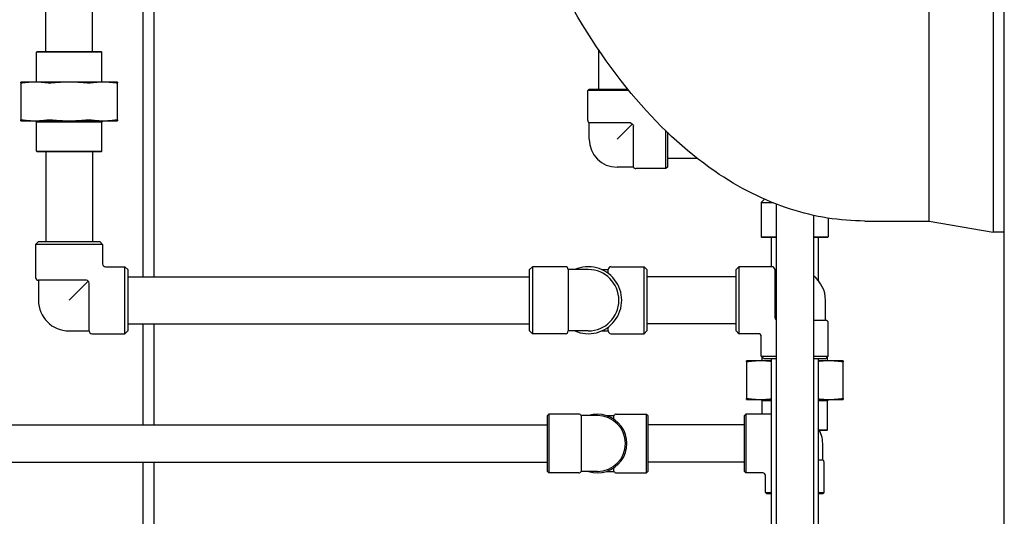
# Model space of a CAD drawing. Header units: inches. Extents: x 24 to 1128, y -58 to 748.
# Tile 275 of 656: x 472 to 494, y 284 to 295. Entities that reach past the tile are written whole.
import ezdxf

# ---------------------------------------------------------------- set-up
doc = ezdxf.new("R2010")
doc.units = ezdxf.units.IN
doc.header["$LTSCALE"] = 32
doc.header["$MEASUREMENT"] = 0
doc.layers.add('Visible (ANSI)', color=7, linetype='Continuous', lineweight=30)

msp = doc.modelspace()

# ---------------------------------------------------------------- linework, layer by layer
at = {"layer": 'Visible (ANSI)'}
for p, q in [((494.28063, 185.86817), (494.28063, 333.73367)), ((494.03261, 328.54617), (494.03261, 290.54617)), ((492.59548, 290.79617), (492.59548, 328.29617)), ((492.59548, 290.79617), (492.59548, 309.54617)), ((494.03261, 309.54617), (494.03261, 290.54617)), ((472.81733, 294.59617), (472.81733, 296.48367)), ((473.86733, 294.59617), (473.86733, 296.48367)), ((475.24154, 296.14688), (475.24154, 289.54617)), ((474.99154, 295.96863), (474.99154, 289.54617)), ((472.62671, 294.59617), (472.61108, 294.58054)), ((474.07358, 294.58054), (472.61108, 294.58054)), ((472.61108, 293.90717), (472.61108, 294.58054)), ((472.62671, 294.59617), (474.05796, 294.59617)), ((474.05796, 294.59617), (474.07358, 294.58054)), ((474.07358, 293.90717), (474.07358, 294.58054)), ((485.19159, 294.64089), (485.19159, 293.75158)), ((472.57866, 293.90717), (472.26233, 293.90717)), ((472.26233, 293.88837), (472.26233, 293.05997)), ((473.34233, 293.90717), (472.57866, 293.90717)), ((474.10601, 293.90717), (473.34233, 293.90717)), ((474.42233, 293.90717), (474.10601, 293.90717)), ((474.42233, 293.05997), (474.42233, 293.88837)), ((484.98659, 293.75158), (484.95534, 293.72033)), ((485.87545, 293.72033), (484.95534, 293.72033)), ((484.95534, 293.04608), (484.95534, 293.72033)), ((484.98659, 293.75158), (485.85001, 293.75158)), ((472.26233, 293.04117), (472.57866, 293.04117)), ((472.57866, 293.04117), (473.34233, 293.04117)), ((472.60983, 293.01117), (472.57983, 293.04117)), ((474.07483, 293.01117), (472.60983, 293.01117)), ((472.60983, 292.36179), (472.60983, 293.01117)), ((473.34233, 293.04117), (474.10601, 293.04117)), ((474.07483, 293.01117), (474.10483, 293.04117)), ((474.07483, 292.36179), (474.07483, 293.01117)), ((474.10601, 293.04117), (474.42233, 293.04117)), ((485.90802, 292.99195), (484.98659, 292.99195)), ((484.98659, 292.62658), (484.98659, 292.99195)), ((485.61159, 292.62658), (485.95097, 292.96595)), ((485.97696, 292.00158), (485.97696, 292.923)), ((486.70534, 291.97033), (486.70534, 292.81276)), ((486.73659, 292.78258), (486.73659, 292.00158)), ((472.60983, 292.36179), (474.07483, 292.36179)), ((472.62546, 292.34617), (472.60983, 292.36179)), ((474.05921, 292.34617), (472.62546, 292.34617)), ((472.81733, 292.34617), (472.81733, 290.33367)), ((473.86733, 292.34617), (473.86733, 290.33367)), ((474.05921, 292.34617), (474.07483, 292.36179)), ((486.73659, 292.20658), (487.39672, 292.20658)), ((485.97696, 292.00158), (485.61159, 292.00158)), ((486.70534, 291.97033), (486.03109, 291.97033)), ((486.73659, 292.00158), (486.70534, 291.97033)), ((488.9129, 291.28313), (488.83909, 291.20933)), ((488.83909, 291.20933), (489.08729, 291.20933)), ((488.83909, 291.20933), (488.83909, 290.4437)), ((489.16909, 291.17688), (489.16909, 266.54617)), ((490.00909, 290.9219), (490.00909, 266.54617)), ((490.33909, 290.8598), (490.33909, 290.4437)), ((491.15563, 290.79617), (492.59548, 290.79617)), ((492.59548, 290.79617), (494.03261, 290.54617)), ((488.83909, 290.4437), (489.16909, 290.4437)), ((488.85472, 290.42808), (488.83909, 290.4437)), ((489.16909, 290.42808), (488.85472, 290.42808)), ((489.06409, 290.42808), (489.06409, 289.77117)), ((490.00909, 290.4437), (490.33909, 290.4437)), ((490.32347, 290.42808), (490.00909, 290.42808)), ((490.11409, 290.42808), (490.11409, 289.46505)), ((490.32347, 290.42808), (490.33909, 290.4437)), ((494.28063, 290.54617), (494.03261, 290.54617)), ((472.65483, 290.33367), (472.59233, 290.27117)), ((474.09233, 290.27117), (472.59233, 290.27117)), ((472.59233, 290.27117), (472.59233, 289.53117)), ((472.65483, 290.33367), (474.02983, 290.33367)), ((474.02983, 290.33367), (474.09233, 290.27117)), ((474.09233, 290.27117), (474.09233, 289.83367)), ((474.15483, 289.77117), (474.59233, 289.77117)), ((474.59233, 288.27117), (474.59233, 289.77117)), ((474.65483, 289.70867), (474.59233, 289.77117)), ((474.65483, 289.70867), (474.65483, 288.33367)), ((483.65159, 289.70867), (483.71409, 289.77117)), ((483.65159, 288.33367), (483.65159, 289.70867)), ((483.71409, 289.77117), (483.71409, 288.27117)), ((484.45409, 289.77117), (483.71409, 289.77117)), ((484.51659, 289.70867), (484.51659, 288.33367)), ((484.96409, 289.70867), (484.51659, 289.70867)), ((485.26383, 289.70867), (485.41159, 289.70867)), ((485.41159, 289.62304), (485.41159, 289.70867)), ((485.47409, 289.77117), (486.21409, 289.77117)), ((486.21409, 288.27117), (486.21409, 289.77117)), ((486.27659, 289.70867), (486.21409, 289.77117)), ((486.27659, 289.70867), (486.27659, 288.33367)), ((488.27659, 289.70867), (488.33909, 289.77117)), ((488.27659, 288.33367), (488.27659, 289.70867)), ((488.33909, 289.77117), (488.33909, 288.27117)), ((489.07909, 289.77117), (488.33909, 289.77117)), ((489.14159, 289.70867), (489.14159, 288.63617)), ((489.16909, 289.70867), (489.14159, 289.70867)), ((473.72733, 289.46867), (472.65483, 289.46867)), ((472.65483, 289.46867), (472.65483, 289.02117)), ((474.65483, 289.54617), (483.65159, 289.54617)), ((488.27659, 289.54617), (486.27659, 289.54617)), ((473.77152, 289.45036), (473.34233, 289.02117)), ((473.78983, 288.33367), (473.78983, 289.40617)), ((490.27659, 288.57367), (490.27659, 289.02117)), ((489.1599, 288.59198), (489.16909, 288.60117)), ((474.65483, 288.49617), (483.65159, 288.49617)), ((474.99154, 288.49617), (474.99154, 286.23202)), ((475.24154, 288.49617), (475.24154, 286.23202)), ((485.41159, 288.33367), (485.41159, 288.4193)), ((488.27659, 288.49617), (486.27659, 288.49617)), ((490.00909, 288.57367), (490.27659, 288.57367)), ((490.33909, 287.77117), (490.33909, 288.51117)), ((473.34233, 288.33367), (473.78983, 288.33367)), ((473.85233, 288.27117), (474.59233, 288.27117)), ((474.65483, 288.33367), (474.59233, 288.27117)), ((483.65159, 288.33367), (483.71409, 288.27117)), ((484.45409, 288.27117), (483.71409, 288.27117)), ((484.96409, 288.33367), (484.51659, 288.33367)), ((485.26383, 288.33367), (485.41159, 288.33367)), ((485.47409, 288.27117), (486.21409, 288.27117)), ((486.27659, 288.33367), (486.21409, 288.27117)), ((488.27659, 288.33367), (488.33909, 288.27117)), ((488.77659, 288.27117), (488.33909, 288.27117)), ((488.83909, 287.77117), (488.83909, 288.20867)), ((488.83909, 287.77117), (489.16909, 287.77117)), ((488.90159, 287.70867), (488.83909, 287.77117)), ((488.85784, 287.66408), (488.85784, 287.75242)), ((489.16909, 287.70867), (488.90159, 287.70867)), ((489.06409, 287.70867), (489.06409, 266.54617)), ((490.00909, 287.77117), (490.33909, 287.77117)), ((490.27659, 287.70867), (490.00909, 287.70867)), ((490.11409, 287.70867), (490.11409, 266.54617)), ((490.27659, 287.70867), (490.33909, 287.77117)), ((490.32034, 287.66408), (490.32034, 287.75242)), ((488.82542, 287.66408), (488.50909, 287.66408)), ((488.50909, 287.64528), (488.50909, 286.81688)), ((489.06409, 287.66408), (488.82542, 287.66408)), ((490.35277, 287.66408), (490.11409, 287.66408)), ((490.66909, 287.66408), (490.35277, 287.66408)), ((490.66909, 286.81688), (490.66909, 287.64528)), ((488.50909, 286.79808), (488.82542, 286.79808)), ((488.82542, 286.79808), (489.06409, 286.79808)), ((488.85659, 286.76808), (488.82659, 286.79808)), ((489.06409, 286.76808), (488.85659, 286.76808)), ((488.85659, 286.46827), (488.85659, 286.76808)), ((490.11409, 286.79808), (490.35277, 286.79808)), ((490.32159, 286.76808), (490.11409, 286.76808)), ((490.32159, 286.76808), (490.35159, 286.79808)), ((490.32159, 286.1187), (490.32159, 286.76808)), ((490.35277, 286.79808), (490.66909, 286.79808)), ((484.04909, 286.43702), (484.08034, 286.46827)), ((484.04909, 285.18702), (484.04909, 286.43702)), ((484.08034, 286.46827), (484.08034, 285.15577)), ((484.75459, 286.46827), (484.08034, 286.46827)), ((484.80872, 286.43702), (484.80872, 285.18702)), ((485.17409, 286.43702), (484.80872, 286.43702)), ((485.37419, 286.43702), (485.53946, 286.43702)), ((485.53946, 286.36225), (485.53946, 286.43702)), ((485.59359, 286.46827), (486.26784, 286.46827)), ((486.26784, 285.15577), (486.26784, 286.46827)), ((486.29909, 286.43702), (486.26784, 286.46827)), ((486.29909, 286.43702), (486.29909, 285.18702)), ((488.46409, 286.43702), (488.49534, 286.46827)), ((488.46409, 285.18702), (488.46409, 286.43702)), ((488.49534, 286.46827), (488.49534, 285.15577)), ((489.06409, 286.46827), (488.49534, 286.46827)), ((466.04131, 286.23202), (484.04909, 286.23202)), ((488.46409, 286.23202), (486.29909, 286.23202)), ((490.13367, 286.1187), (490.32159, 286.1187)), ((490.30597, 286.10308), (490.14218, 286.10308)), ((490.30597, 286.10308), (490.32159, 286.1187)), ((490.21409, 285.44664), (490.21409, 285.81202)), ((466.04131, 285.39202), (484.04909, 285.39202)), ((474.99154, 285.39202), (474.99154, 267.04617)), ((475.24154, 285.39202), (475.24154, 267.04617)), ((488.46409, 285.39202), (486.29909, 285.39202)), ((490.11409, 285.44664), (490.21409, 285.44664)), ((490.24534, 284.71827), (490.24534, 285.39252)), ((484.04909, 285.18702), (484.08034, 285.15577)), ((484.75459, 285.15577), (484.08034, 285.15577)), ((485.17409, 285.18702), (484.80872, 285.18702)), ((485.37419, 285.18702), (485.53946, 285.18702)), ((485.53946, 285.18702), (485.53946, 285.26178)), ((485.59359, 285.15577), (486.26784, 285.15577)), ((486.29909, 285.18702), (486.26784, 285.15577)), ((488.46409, 285.18702), (488.49534, 285.15577)), ((488.87034, 285.15577), (488.49534, 285.15577)), ((488.93284, 284.71827), (488.93284, 285.09327)), ((488.93284, 284.71827), (489.06409, 284.71827)), ((488.96409, 284.68702), (488.93284, 284.71827)), ((489.06409, 284.68702), (488.96409, 284.68702)), ((490.11409, 284.71827), (490.24534, 284.71827)), ((490.21409, 284.68702), (490.11409, 284.68702)), ((490.21409, 284.68702), (490.24534, 284.71827))]:
    msp.add_line(p, q, dxfattribs=at)
for centre, radius, start, end in [((485.01784, 293.04608), 0.0625, 180, 240), ((485.61159, 292.62658), 0.625, 180, 270), ((486.03109, 292.03283), 0.0625, 210, 270), ((474.15483, 289.83367), 0.0625, 180, 270), ((484.45409, 289.70867), 0.0625, 0, 90), ((484.96409, 289.02117), 0.75, 246.443536, 113.556464), ((484.96409, 289.02117), 0.6875, 270, 90), ((485.47409, 289.70867), 0.0625, 90, 180), ((489.07909, 289.70867), 0.0625, 0, 90), ((472.65483, 289.53117), 0.0625, 180, 270), ((473.72733, 289.40617), 0.0625, 0, 90), ((489.58909, 289.02117), 0.6875, 0, 52.344735), ((473.34233, 289.02117), 0.6875, 180, 270), ((489.20409, 288.63617), 0.0625, 180, 235.944202), ((490.27659, 288.51117), 0.0625, 0, 90), ((473.85233, 288.33367), 0.0625, 180, 270), ((484.45409, 288.33367), 0.0625, 270, 0), ((485.47409, 288.33367), 0.0625, 180, 270), ((488.77659, 288.20867), 0.0625, 0, 90), ((484.75459, 286.40577), 0.0625, 30, 90), ((485.17409, 285.81202), 0.65625, 252.24721, 107.75279), ((485.17409, 285.81202), 0.625, 270, 90), ((485.59359, 286.40577), 0.0625, 90, 150), ((489.58909, 285.81202), 0.625, 0, 32.85988), ((490.18284, 285.39252), 0.0625, 0, 60), ((484.75459, 285.21827), 0.0625, 270, 330), ((485.59359, 285.21827), 0.0625, 210, 270), ((488.87034, 285.09327), 0.0625, 0, 90)]:
    msp.add_arc(centre, radius, start, end, dxfattribs=at)
for points, knots in [([(491.15563, 290.79617), (490.59664, 290.79617), (490.03802, 290.88623), (488.90837, 291.25017), (488.33993, 291.53713), (487.13377, 292.36838), (486.50872, 292.95582), (485.31372, 294.39754), (484.7494, 295.26673), (484.09837, 296.52177), (483.95768, 296.81114), (483.82206, 297.10867)], [0, 0, 0, 0, 0.159713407, 0.159713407, 0.331843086, 0.331843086, 0.542791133, 0.542791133, 0.767016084, 0.767016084, 0.831604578, 0.831604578, 0.831604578, 0.831604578]), ([(472.29894, 293.88837), (472.2872, 293.88684), (472.2779, 293.88609), (472.26579, 293.88609), (472.26233, 293.88684), (472.26233, 293.88837)], [0.405588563, 0.405588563, 0.405588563, 0.405588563, 0.526133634, 0.526133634, 0.646678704, 0.646678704, 0.646678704, 0.646678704]), ([(472.94676, 293.88837), (472.93015, 293.88684), (472.91354, 293.88609), (472.88431, 293.88609), (472.87011, 293.88684), (472.85837, 293.88837)], [0.405588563, 0.405588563, 0.405588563, 0.405588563, 0.526133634, 0.526133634, 0.646678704, 0.646678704, 0.646678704, 0.646678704]), ([(473.82629, 293.88837), (473.81455, 293.88684), (473.80036, 293.88609), (473.77112, 293.88609), (473.75451, 293.88684), (473.7379, 293.88837)], [0.405588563, 0.405588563, 0.405588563, 0.405588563, 0.526133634, 0.526133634, 0.646678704, 0.646678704, 0.646678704, 0.646678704]), ([(474.42233, 293.88837), (474.42233, 293.88684), (474.41887, 293.88609), (474.40676, 293.88609), (474.39746, 293.88684), (474.38572, 293.88837)], [0.405588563, 0.405588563, 0.405588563, 0.405588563, 0.526133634, 0.526133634, 0.646678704, 0.646678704, 0.646678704, 0.646678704]), ([(472.26233, 293.05997), (472.26233, 293.0615), (472.26579, 293.06225), (472.2779, 293.06225), (472.2872, 293.0615), (472.29894, 293.05997)], [1.30162193, 1.30162193, 1.30162193, 1.30162193, 1.422167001, 1.422167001, 1.542712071, 1.542712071, 1.542712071, 1.542712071]), ([(472.85837, 293.05997), (472.87011, 293.0615), (472.88431, 293.06225), (472.91354, 293.06225), (472.93015, 293.0615), (472.94676, 293.05997)], [1.30162193, 1.30162193, 1.30162193, 1.30162193, 1.422167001, 1.422167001, 1.542712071, 1.542712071, 1.542712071, 1.542712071]), ([(473.7379, 293.05997), (473.75451, 293.0615), (473.77112, 293.06225), (473.80036, 293.06225), (473.81455, 293.0615), (473.82629, 293.05997)], [1.30162193, 1.30162193, 1.30162193, 1.30162193, 1.422167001, 1.422167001, 1.542712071, 1.542712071, 1.542712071, 1.542712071]), ([(474.38572, 293.05997), (474.39746, 293.0615), (474.40676, 293.06225), (474.41887, 293.06225), (474.42233, 293.0615), (474.42233, 293.05997)], [1.30162193, 1.30162193, 1.30162193, 1.30162193, 1.422167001, 1.422167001, 1.542712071, 1.542712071, 1.542712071, 1.542712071]), ([(485.90802, 292.99195), (485.91114, 292.99195), (485.91423, 292.99159), (485.92024, 292.99015), (485.92311, 292.98909), (485.93021, 292.98558), (485.93412, 292.98276), (485.94184, 292.97607), (485.9466, 292.97128), (485.95097, 292.96595)], [-0.251093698, -0.251093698, -0.251093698, -0.251093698, -0.216806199, -0.216806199, -0.183024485, -0.183024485, -0.13062137, -0.13062137, -0.074070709, -0.074070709, -0.074070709, -0.074070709]), ([(485.95097, 292.96595), (485.95198, 292.96512), (485.95298, 292.96428), (485.9578, 292.96003), (485.96186, 292.95601), (485.96833, 292.94836), (485.97107, 292.94443), (485.97623, 292.93347), (485.97696, 292.9276), (485.97696, 292.923)], [-0.100035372, -0.100035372, -0.100035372, -0.100035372, -0.093175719, -0.093175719, -0.06597253, -0.06597253, -0.039834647, -0.039834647, 0, 0, 0, 0]), ([(488.5457, 287.64528), (488.53396, 287.64375), (488.52466, 287.64299), (488.51255, 287.64299), (488.50909, 287.64375), (488.50909, 287.64528)], [0.405588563, 0.405588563, 0.405588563, 0.405588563, 0.526133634, 0.526133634, 0.646678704, 0.646678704, 0.646678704, 0.646678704]), ([(490.66909, 287.64528), (490.66909, 287.64375), (490.66563, 287.64299), (490.65352, 287.64299), (490.64422, 287.64375), (490.63248, 287.64528)], [0.405588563, 0.405588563, 0.405588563, 0.405588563, 0.526133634, 0.526133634, 0.646678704, 0.646678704, 0.646678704, 0.646678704]), ([(488.50909, 286.81688), (488.50909, 286.81841), (488.51255, 286.81916), (488.52466, 286.81916), (488.53396, 286.81841), (488.5457, 286.81688)], [1.30162193, 1.30162193, 1.30162193, 1.30162193, 1.422167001, 1.422167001, 1.542712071, 1.542712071, 1.542712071, 1.542712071]), ([(490.63248, 286.81688), (490.64422, 286.81841), (490.65352, 286.81916), (490.66563, 286.81916), (490.66909, 286.81841), (490.66909, 286.81688)], [1.30162193, 1.30162193, 1.30162193, 1.30162193, 1.422167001, 1.422167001, 1.542712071, 1.542712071, 1.542712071, 1.542712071])]:
    msp.add_open_spline(points, degree=3, knots=knots, dxfattribs=at)
for points, weights in [([(472.26233, 293.88837), (472.26233, 293.90717), (472.26233, 293.90717)], [1.06125151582, 1.04676875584, 1]), ([(472.57866, 293.90717), (472.4432, 293.90717), (472.29894, 293.88837)], [1, 1.04676875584, 1.06125151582]), ([(472.85837, 293.88837), (472.71411, 293.90717), (472.57866, 293.90717)], [1.06125151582, 1.04676875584, 1]), ([(473.34233, 293.90717), (473.15077, 293.90717), (472.94676, 293.88837)], [1, 1.04676875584, 1.06125151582]), ([(473.7379, 293.88837), (473.53389, 293.90717), (473.34233, 293.90717)], [1.06125151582, 1.04676875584, 1]), ([(474.10601, 293.90717), (473.97055, 293.90717), (473.82629, 293.88837)], [1, 1.04676875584, 1.06125151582]), ([(474.38572, 293.88837), (474.24146, 293.90717), (474.10601, 293.90717)], [1.06125151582, 1.04676875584, 1]), ([(474.42233, 293.90717), (474.42233, 293.90717), (474.42233, 293.88837)], [1, 1.04676875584, 1.06125151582]), ([(472.26233, 293.04117), (472.26233, 293.04117), (472.26233, 293.05997)], [1, 1.04676875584, 1.06125151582]), ([(472.29894, 293.05997), (472.4432, 293.04117), (472.57866, 293.04117)], [1.06125151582, 1.04676875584, 1]), ([(472.57866, 293.04117), (472.71411, 293.04117), (472.85837, 293.05997)], [1, 1.04676875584, 1.06125151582]), ([(472.94676, 293.05997), (473.15077, 293.04117), (473.34233, 293.04117)], [1.06125151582, 1.04676875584, 1]), ([(473.34233, 293.04117), (473.53389, 293.04117), (473.7379, 293.05997)], [1, 1.04676875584, 1.06125151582]), ([(473.82629, 293.05997), (473.97055, 293.04117), (474.10601, 293.04117)], [1.06125151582, 1.04676875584, 1]), ([(474.10601, 293.04117), (474.24146, 293.04117), (474.38572, 293.05997)], [1, 1.04676875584, 1.06125151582]), ([(474.42233, 293.05997), (474.42233, 293.04117), (474.42233, 293.04117)], [1.06125151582, 1.04676875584, 1]), ([(488.50909, 287.64528), (488.50909, 287.66408), (488.50909, 287.66408)], [1.06125151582, 1.04676875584, 1]), ([(488.82542, 287.66408), (488.68996, 287.66408), (488.5457, 287.64528)], [1, 1.04676875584, 1.06125151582]), ([(489.06409, 287.65027), (488.94197, 287.66408), (488.82542, 287.66408)], [1.0563689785, 1.03998274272, 1]), ([(490.35277, 287.66408), (490.23621, 287.66408), (490.11409, 287.65027)], [1, 1.03998274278, 1.05636897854]), ([(490.63248, 287.64528), (490.48822, 287.66408), (490.35277, 287.66408)], [1.06125151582, 1.04676875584, 1]), ([(490.66909, 287.66408), (490.66909, 287.66408), (490.66909, 287.64528)], [1, 1.04676875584, 1.06125151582]), ([(488.50909, 286.79808), (488.50909, 286.79808), (488.50909, 286.81688)], [1, 1.04676875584, 1.06125151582]), ([(488.5457, 286.81688), (488.68996, 286.79808), (488.82542, 286.79808)], [1.06125151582, 1.04676875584, 1]), ([(488.82542, 286.79808), (488.94197, 286.79808), (489.06409, 286.81188)], [1, 1.03998274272, 1.0563689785]), ([(490.11409, 286.81188), (490.23621, 286.79808), (490.35277, 286.79808)], [1.05636897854, 1.03998274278, 1]), ([(490.35277, 286.79808), (490.48822, 286.79808), (490.63248, 286.81688)], [1, 1.04676875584, 1.06125151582]), ([(490.66909, 286.81688), (490.66909, 286.79808), (490.66909, 286.79808)], [1.06125151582, 1.04676875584, 1])]:
    msp.add_rational_spline(points, weights, degree=2, dxfattribs=at)
for points in [[(485.53946, 286.36225), (485.53946, 286.36075), (485.53918, 286.35924), (485.5386, 286.35772)], [(485.53861, 285.26631), (485.53926, 285.26461), (485.53946, 285.26309), (485.53946, 285.26178)]]:
    msp.add_open_spline(points, degree=3, dxfattribs=at)

doc.saveas('drawing.dxf')
